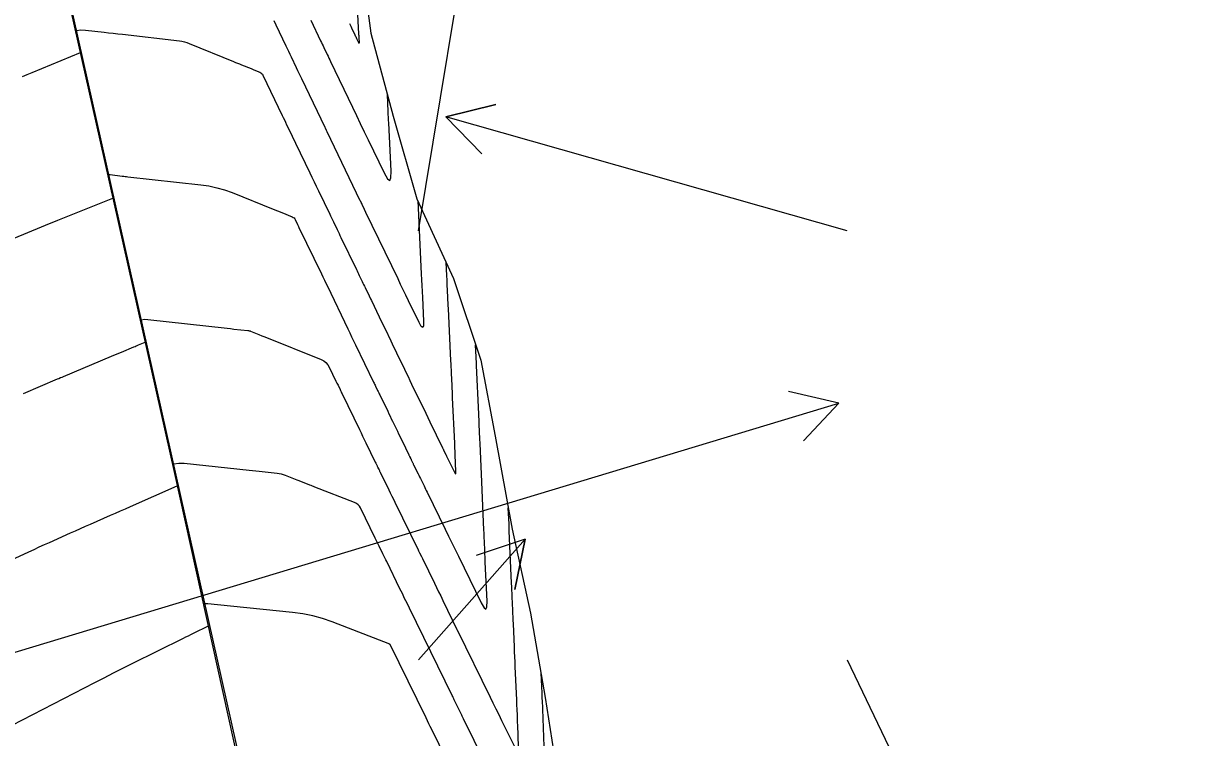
# Model space of a CAD drawing. Extents: x 954385 to 988206, y 1868364 to 1924553.
# Drawn here: x 957911.1 to 958048.1, y 1919309.9 to 1919393.1 of the extents above; entities that cross this region are included whole.
import ezdxf

# ---------------------------------------------------------------- set-up
doc = ezdxf.new("R2010")
doc.units = 0
for name, color, linetype in [('13', 7, 'Continuous'), ('24', 7, 'Continuous'), ('26', 7, 'Continuous'), ('6', 7, 'Continuous'), ('7', 7, 'Continuous'), ('Default', 7, 'Continuous')]:
    doc.layers.add(name, color=color, linetype=linetype)

msp = doc.modelspace()

# ---------------------------------------------------------------- linework, layer by layer
at = {"layer": '13'}
for points in [[(957917.71, 1919389.67), (957912.05, 1919387.34), (957911.49, 1919387.11), (957910.94, 1919386.87)], [(957900.41, 1919364.12), (957913.17, 1919369.39), (957913.66, 1919369.58), (957914.14, 1919369.78), (957914.63, 1919369.98), (957915.11, 1919370.18), (957921.51, 1919372.74)], [(957911.09, 1919349.96), (957915.05, 1919351.67), (957915.22, 1919351.74), (957915.4, 1919351.82), (957915.58, 1919351.89), (957915.75, 1919351.97), (957921.35, 1919354.32), (957921.64, 1919354.44), (957921.93, 1919354.56), (957922.21, 1919354.68), (957922.5, 1919354.8), (957923.97, 1919355.42), (957924.1, 1919355.47), (957924.23, 1919355.53), (957924.36, 1919355.58), (957924.49, 1919355.63), (957925.26, 1919355.95)], [(957902.35, 1919327.22), (957911.72, 1919331.54), (957912.32, 1919331.81), (957912.92, 1919332.09), (957913.52, 1919332.36), (957914.12, 1919332.63), (957916.57, 1919333.73), (957917.15, 1919333.99), (957917.73, 1919334.25), (957918.31, 1919334.51), (957918.9, 1919334.76), (957921.23, 1919335.78), (957921.82, 1919336.03), (957922.4, 1919336.29), (957922.98, 1919336.54), (957923.57, 1919336.8), (957929, 1919339.2)], [(957932.61, 1919322.85), (957930.86, 1919322), (957930.57, 1919321.85), (957930.28, 1919321.71), (957929.99, 1919321.57), (957929.7, 1919321.43), (957923.72, 1919318.46), (957922.62, 1919317.92), (957921.53, 1919317.37), (957920.44, 1919316.82), (957919.36, 1919316.26), (957908.52, 1919310.68)]]:
    msp.add_lwpolyline(points, dxfattribs=at)
at = {"layer": '24'}
for points in [[(957910.49, 1919421.74), (957920, 1919379.49), (957928.68, 1919340.64), (957936.81, 1919303.87), (957945.16, 1919266), (957953.4, 1919228.82)], [(957950.26, 1919401.91), (957951.58, 1919391.96), (957954.19, 1919382.29), (957956.96, 1919372.67), (957961.23, 1919363.38), (957964.4, 1919353.84), (957966.1, 1919344.99), (957968.06, 1919334.16), (957970.2, 1919324.39), (957971.9, 1919314.53), (957973.45, 1919304.62), (957974.2, 1919294.54), (957974.99, 1919284.47), (957974.82, 1919274.19), (957987.94, 1919266.88), (957996.88, 1919258.64), (957998.3, 1919248.71), (958002.02, 1919239.29), (958004.43, 1919229.59)]]:
    msp.add_lwpolyline(points, dxfattribs=at)
at = {"layer": '26'}
for points in [[(957957.13, 1919368.93), (957963.94, 1919410.07), (957966.05, 1919404.45), (957963.94, 1919410.07), (957960.13, 1919405.43)], [(958007.13, 1919368.93), (957960.34, 1919382.2), (957966.16, 1919383.67), (957960.34, 1919382.2), (957964.52, 1919377.9)], [(957907.13, 1919318.93), (958006.13, 1919348.84), (958002.03, 1919344.46), (958006.13, 1919348.84), (958000.29, 1919350.21)], [(957957.13, 1919318.93), (957969.56, 1919333.01), (957968.37, 1919327.13), (957969.56, 1919333.01), (957963.87, 1919331.1)], [(958007.13, 1919318.93), (958027.06, 1919277.33), (958022.11, 1919280.72), (958027.06, 1919277.33), (958027.52, 1919283.31)]]:
    msp.add_lwpolyline(points, dxfattribs=at)
at = {"layer": '6'}
for points in [[(957949.08, 1919393.11), (957949.16, 1919392.94), (957949.24, 1919392.77), (957949.33, 1919392.59), (957949.71, 1919391.79), (957949.76, 1919391.67), (957949.82, 1919391.56), (957949.87, 1919391.45), (957949.93, 1919391.33), (957950.15, 1919390.87), (957950.2, 1919390.79), (957950.23, 1919390.77), (957950.24, 1919390.8), (957950.25, 1919390.9), (957950.22, 1919391.4), (957950.22, 1919391.52), (957950.21, 1919391.65), (957950.2, 1919391.77), (957950.2, 1919391.9), (957950.05, 1919394.89)], [(957924.69, 1919358.52), (957924.84, 1919358.57), (957925.2, 1919358.62), (957925.57, 1919358.61), (957934.83, 1919357.58), (957935.22, 1919357.54), (957935.61, 1919357.49), (957937.26, 1919357.31), (957937.34, 1919357.3), (957937.42, 1919357.28), (957937.5, 1919357.26), (957937.57, 1919357.23), (957938.51, 1919356.85), (957938.87, 1919356.71), (957939.24, 1919356.56), (957945.79, 1919353.93), (957946.09, 1919353.78), (957946.35, 1919353.58), (957946.56, 1919353.33), (957946.74, 1919353.05), (957947.52, 1919351.43), (957947.64, 1919351.18), (957947.76, 1919350.93), (957948, 1919350.43), (957948.06, 1919350.31), (957948.12, 1919350.18), (957948.18, 1919350.06), (957948.24, 1919349.93), (957950.25, 1919345.79), (957950.44, 1919345.39), (957950.63, 1919345), (957950.82, 1919344.61), (957951.01, 1919344.22), (957952.1, 1919341.97), (957952.15, 1919341.87), (957952.21, 1919341.76), (957952.31, 1919341.54), (957952.34, 1919341.49), (957952.36, 1919341.43), (957952.39, 1919341.38), (957952.42, 1919341.33), (957952.55, 1919341.07), (957952.58, 1919341), (957952.61, 1919340.94), (957952.64, 1919340.88), (957952.67, 1919340.82), (957953.68, 1919338.75), (957953.85, 1919338.39), (957954.03, 1919338.03), (957954.21, 1919337.66), (957954.39, 1919337.3), (957957.09, 1919331.76), (957957.15, 1919331.65), (957957.24, 1919331.47), (957957.27, 1919331.41), (957957.48, 1919330.97), (957957.59, 1919330.76), (957958.99, 1919327.88), (957959.24, 1919327.38), (957959.48, 1919326.88), (957959.73, 1919326.38), (957959.97, 1919325.87), (957961.63, 1919322.49), (957961.66, 1919322.44), (957965.49, 1919314.6), (957965.82, 1919313.92), (957966.16, 1919313.24), (957966.49, 1919312.56), (957966.83, 1919311.87), (957968.4, 1919308.69)], [(957968.81, 1919308.8), (957968.71, 1919311.35), (957968.7, 1919311.59), (957968.69, 1919311.84), (957968.68, 1919312.08), (957968.67, 1919312.32), (957968.63, 1919313.3), (957968.62, 1919313.54), (957968.61, 1919313.79), (957968.6, 1919314.03), (957968.59, 1919314.28), (957968.42, 1919318.11), (957968.4, 1919318.69), (957968.37, 1919319.27), (957968.35, 1919319.86), (957968.32, 1919320.44), (957968.2, 1919323.15), (957968.18, 1919323.55), (957968.17, 1919323.94), (957968.15, 1919324.33), (957968.13, 1919324.72), (957968.06, 1919326.29), (957968.05, 1919326.68), (957968.03, 1919327.07), (957968.01, 1919327.46), (957968, 1919327.86), (957967.73, 1919333.96), (957967.72, 1919334.15), (957967.7, 1919334.74), (957967.61, 1919336.65)]]:
    msp.add_lwpolyline(points, dxfattribs=at)
at = {"layer": '7'}
for points in [[(957957.06, 1919372.44), (957957.47, 1919363.93), (957957.51, 1919363.24), (957957.54, 1919362.55), (957957.58, 1919361.85), (957957.61, 1919361.16), (957957.74, 1919358.39), (957957.73, 1919357.86), (957957.64, 1919357.66), (957957.47, 1919357.79), (957957.21, 1919358.25), (957955.98, 1919360.79), (957955.67, 1919361.43), (957955.37, 1919362.06), (957955.06, 1919362.69), (957954.76, 1919363.32), (957951.02, 1919371.08), (957950.86, 1919371.42), (957950.58, 1919371.99), (957950.53, 1919372.1), (957950.47, 1919372.22), (957950.42, 1919372.33), (957950.36, 1919372.44), (957946.49, 1919380.48), (957946.46, 1919380.56), (957946.42, 1919380.64), (957946.3, 1919380.88), (957946.26, 1919380.96), (957943.53, 1919386.64), (957943.38, 1919386.96), (957943.23, 1919387.27), (957943.08, 1919387.59), (957942.93, 1919387.91), (957942.32, 1919389.17), (957942.17, 1919389.49), (957942.01, 1919389.81), (957941.86, 1919390.13), (957941.71, 1919390.44), (957940.54, 1919392.88), (957940.3, 1919393.39)], [(957944.58, 1919393.49), (957945.72, 1919391.09), (957945.82, 1919390.89), (957945.92, 1919390.68), (957946.01, 1919390.48), (957946.11, 1919390.28), (957946.5, 1919389.47), (957946.6, 1919389.27), (957946.69, 1919389.06), (957946.79, 1919388.86), (957946.89, 1919388.66), (957949.44, 1919383.34), (957949.9, 1919382.39), (957950.36, 1919381.43), (957950.82, 1919380.48), (957951.28, 1919379.53), (957953.13, 1919375.68), (957953.52, 1919374.99), (957953.79, 1919374.79), (957953.93, 1919375.09), (957953.94, 1919375.89), (957953.67, 1919381.51), (957953.65, 1919381.84), (957953.64, 1919382.17), (957953.62, 1919382.5), (957953.61, 1919382.83), (957953.51, 1919384.82)], [(957917.13, 1919392.24), (957917.27, 1919392.28), (957917.78, 1919392.35), (957918.32, 1919392.33), (957920.48, 1919392.08), (957921.02, 1919392.02), (957921.56, 1919391.96), (957922.1, 1919391.9), (957922.64, 1919391.83), (957929.27, 1919391.07), (957929.56, 1919391.02), (957929.85, 1919390.96), (957930.13, 1919390.87), (957930.41, 1919390.77), (957935.58, 1919388.66), (957935.81, 1919388.56), (957936.04, 1919388.47), (957936.27, 1919388.38), (957936.5, 1919388.28), (957937.62, 1919387.83), (957937.87, 1919387.73), (957938.12, 1919387.62), (957938.63, 1919387.42), (957938.75, 1919387.36), (957938.85, 1919387.28), (957938.94, 1919387.18), (957939, 1919387.07), (957941.25, 1919382.39), (957941.38, 1919382.12), (957941.51, 1919381.85), (957941.64, 1919381.58), (957941.77, 1919381.3), (957942.29, 1919380.22), (957942.42, 1919379.95), (957942.55, 1919379.68), (957942.68, 1919379.41), (957942.81, 1919379.14), (957944.47, 1919375.7), (957944.72, 1919375.18), (957944.98, 1919374.65), (957945.23, 1919374.12), (957945.48, 1919373.6), (957946.79, 1919370.89), (957946.9, 1919370.66), (957947.01, 1919370.43), (957947.12, 1919370.21), (957947.23, 1919369.98), (957947.66, 1919369.07), (957947.77, 1919368.85), (957947.88, 1919368.62), (957947.99, 1919368.39), (957948.1, 1919368.17), (957949.9, 1919364.43), (957949.99, 1919364.26), (957950.07, 1919364.08), (957950.15, 1919363.91), (957950.24, 1919363.73), (957950.58, 1919363.03), (957950.66, 1919362.85), (957950.75, 1919362.68), (957950.83, 1919362.5), (957950.91, 1919362.33), (957951.38, 1919361.37), (957951.56, 1919361), (957951.65, 1919360.81), (957952.56, 1919358.9), (957952.73, 1919358.56), (957952.9, 1919358.21), (957953.07, 1919357.86), (957953.24, 1919357.51), (957953.91, 1919356.12), (957954.07, 1919355.77), (957954.24, 1919355.42), (957954.41, 1919355.07), (957954.58, 1919354.72), (957955.5, 1919352.81), (957955.71, 1919352.37), (957955.92, 1919351.94), (957956.13, 1919351.5), (957956.34, 1919351.06), (957957.5, 1919348.68), (957957.75, 1919348.18), (957957.99, 1919347.67), (957958.24, 1919347.16), (957958.48, 1919346.66), (957959.94, 1919343.66), (957959.98, 1919343.57), (957960.03, 1919343.48), (957960.05, 1919343.43), (957960.07, 1919343.38), (957960.32, 1919342.88), (957960.37, 1919342.79), (957960.41, 1919342.69), (957960.46, 1919342.6), (957960.5, 1919342.51), (957961.33, 1919340.82), (957961.42, 1919340.66), (957961.48, 1919340.62), (957961.51, 1919340.69), (957961.51, 1919340.87), (957961.43, 1919342.82), (957961.42, 1919342.91), (957961.42, 1919343.01), (957961.42, 1919343.1), (957961.41, 1919343.19), (957961.39, 1919343.7), (957961.38, 1919343.82), (957961.38, 1919343.94), (957961.37, 1919344.05), (957961.37, 1919344.17), (957961.12, 1919349.48), (957961.11, 1919349.84), (957961.09, 1919350.2), (957961.07, 1919350.56), (957961.06, 1919350.92), (957960.99, 1919352.35), (957960.98, 1919352.71), (957960.96, 1919353.07), (957960.94, 1919353.42), (957960.92, 1919353.78), (957960.63, 1919359.89), (957960.61, 1919360.22), (957960.6, 1919360.55), (957960.58, 1919360.88), (957960.56, 1919361.22), (957960.49, 1919362.69), (957960.47, 1919363.2), (957960.44, 1919363.72), (957960.37, 1919365.25)], [(957920.91, 1919375.41), (957920.92, 1919375.42), (957920.98, 1919375.45), (957921.05, 1919375.47), (957921.11, 1919375.48), (957921.18, 1919375.48), (957922.6, 1919375.32), (957922.77, 1919375.3), (957922.93, 1919375.28), (957923.1, 1919375.26), (957923.27, 1919375.24), (957931.77, 1919374.3), (957932.7, 1919374.16), (957933.62, 1919373.96), (957934.53, 1919373.7), (957935.42, 1919373.38), (957940.21, 1919371.45), (957940.7, 1919371.25), (957941.19, 1919371.06), (957942.43, 1919370.56), (957942.54, 1919370.5), (957942.64, 1919370.43), (957942.71, 1919370.34), (957942.78, 1919370.24), (957943.05, 1919369.67), (957943.16, 1919369.44), (957943.21, 1919369.33), (957945.82, 1919363.93), (957945.99, 1919363.57), (957946.17, 1919363.2), (957946.34, 1919362.84), (957946.52, 1919362.48), (957948.91, 1919357.52), (957949.13, 1919357.06), (957949.35, 1919356.59), (957949.58, 1919356.13), (957949.8, 1919355.66), (957951.9, 1919351.31), (957951.96, 1919351.18), (957952.02, 1919351.06), (957952.08, 1919350.94), (957952.14, 1919350.81), (957952.38, 1919350.31), (957952.44, 1919350.19), (957952.5, 1919350.07), (957952.56, 1919349.94), (957952.62, 1919349.82), (957953.55, 1919347.91), (957953.69, 1919347.62), (957953.83, 1919347.33), (957953.97, 1919347.04), (957954.11, 1919346.75), (957954.68, 1919345.57), (957954.82, 1919345.29), (957954.96, 1919345), (957955.1, 1919344.72), (957955.23, 1919344.44), (957956.01, 1919342.84), (957956.03, 1919342.79), (957956.06, 1919342.74), (957956.08, 1919342.69), (957956.1, 1919342.64), (957956.2, 1919342.45), (957956.22, 1919342.4), (957956.25, 1919342.36), (957956.27, 1919342.31), (957956.29, 1919342.26), (957956.44, 1919341.95), (957956.48, 1919341.89), (957956.51, 1919341.82), (957956.54, 1919341.75), (957956.57, 1919341.68), (957957.1, 1919340.62), (957957.18, 1919340.44), (957957.27, 1919340.26), (957957.36, 1919340.08), (957957.44, 1919339.91), (957957.79, 1919339.2), (957957.88, 1919339.02), (957957.96, 1919338.84), (957958.05, 1919338.67), (957958.14, 1919338.49), (957960.26, 1919334.15), (957960.64, 1919333.36), (957961.02, 1919332.58), (957961.41, 1919331.8), (957961.79, 1919331.02), (957964.45, 1919325.58), (957964.78, 1919325.01), (957965, 1919324.85), (957965.12, 1919325.1), (957965.13, 1919325.76), (957964.93, 1919330.31), (957964.92, 1919330.62), (957964.91, 1919330.93), (957964.89, 1919331.25), (957964.88, 1919331.56), (957964.82, 1919332.81), (957964.81, 1919333.12), (957964.8, 1919333.43), (957964.78, 1919333.74), (957964.77, 1919334.05), (957964.52, 1919339.68), (957964.33, 1919344.15), (957964.32, 1919344.24), (957964.32, 1919344.33), (957964.31, 1919344.5), (957964.31, 1919344.55), (957964.31, 1919344.59), (957964.31, 1919344.64), (957964.3, 1919344.68), (957964.23, 1919346.37), (957964.21, 1919346.67), (957964.2, 1919346.97), (957964.18, 1919347.27), (957964.17, 1919347.56), (957963.91, 1919353.24), (957963.9, 1919353.48), (957963.89, 1919353.72), (957963.87, 1919353.96), (957963.86, 1919354.21), (957963.79, 1919355.65)], [(957964.89, 1919307.02), (957962.39, 1919312.08), (957962.32, 1919312.22), (957962.25, 1919312.36), (957962.18, 1919312.5), (957962.11, 1919312.64), (957961.32, 1919314.27), (957961.25, 1919314.4), (957961.19, 1919314.53), (957961.13, 1919314.66), (957961.06, 1919314.79), (957956.08, 1919324.97), (957955.81, 1919325.54), (957955.53, 1919326.1), (957955.26, 1919326.66), (957954.98, 1919327.22), (957953.44, 1919330.38), (957953.33, 1919330.6), (957953.22, 1919330.83), (957953.11, 1919331.06), (957953, 1919331.29), (957952.55, 1919332.19), (957952.44, 1919332.42), (957952.33, 1919332.65), (957952.22, 1919332.88), (957952.11, 1919333.1), (957950.38, 1919336.64), (957950.25, 1919336.85), (957950.09, 1919337.02), (957949.91, 1919337.17), (957949.69, 1919337.27), (957945.07, 1919339.06), (957944.92, 1919339.12), (957944.77, 1919339.18), (957944.61, 1919339.24), (957944.46, 1919339.3), (957943.22, 1919339.79), (957943.11, 1919339.84), (957943, 1919339.88), (957941.65, 1919340.41), (957941.41, 1919340.5), (957941.16, 1919340.57), (957940.91, 1919340.62), (957940.65, 1919340.66), (957938.92, 1919340.84), (957938.55, 1919340.88), (957938.17, 1919340.92), (957937.8, 1919340.96), (957937.42, 1919341), (957929.83, 1919341.82), (957929.21, 1919341.83), (957928.61, 1919341.75), (957928.44, 1919341.7)], [(957961.23, 1919305.67), (957958.68, 1919310.82), (957958.52, 1919311.15), (957958.35, 1919311.49), (957958.19, 1919311.82), (957958.02, 1919312.16), (957953.83, 1919320.72), (957953.83, 1919320.73), (957953.83, 1919320.73), (957953.82, 1919320.74), (957953.79, 1919320.75), (957947.08, 1919323.35), (957945.96, 1919323.74), (957944.81, 1919324.06), (957943.64, 1919324.3), (957942.46, 1919324.46), (957933.69, 1919325.36), (957932.58, 1919325.48), (957932.42, 1919325.48), (957932.27, 1919325.46), (957932.12, 1919325.41), (957932.05, 1919325.38)], [(957971.41, 1919317.37), (957971.51, 1919315.05), (957971.53, 1919314.6), (957971.54, 1919314.52), (957971.54, 1919314.44), (957971.54, 1919314.37), (957971.55, 1919314.29), (957971.81, 1919307.77)]]:
    msp.add_lwpolyline(points, dxfattribs=at)
at = {"layer": 'Default'}
msp.add_line((958200.6, 1918129.72), (957843.86, 1919719.4), dxfattribs=at)

doc.saveas('drawing.dxf')
